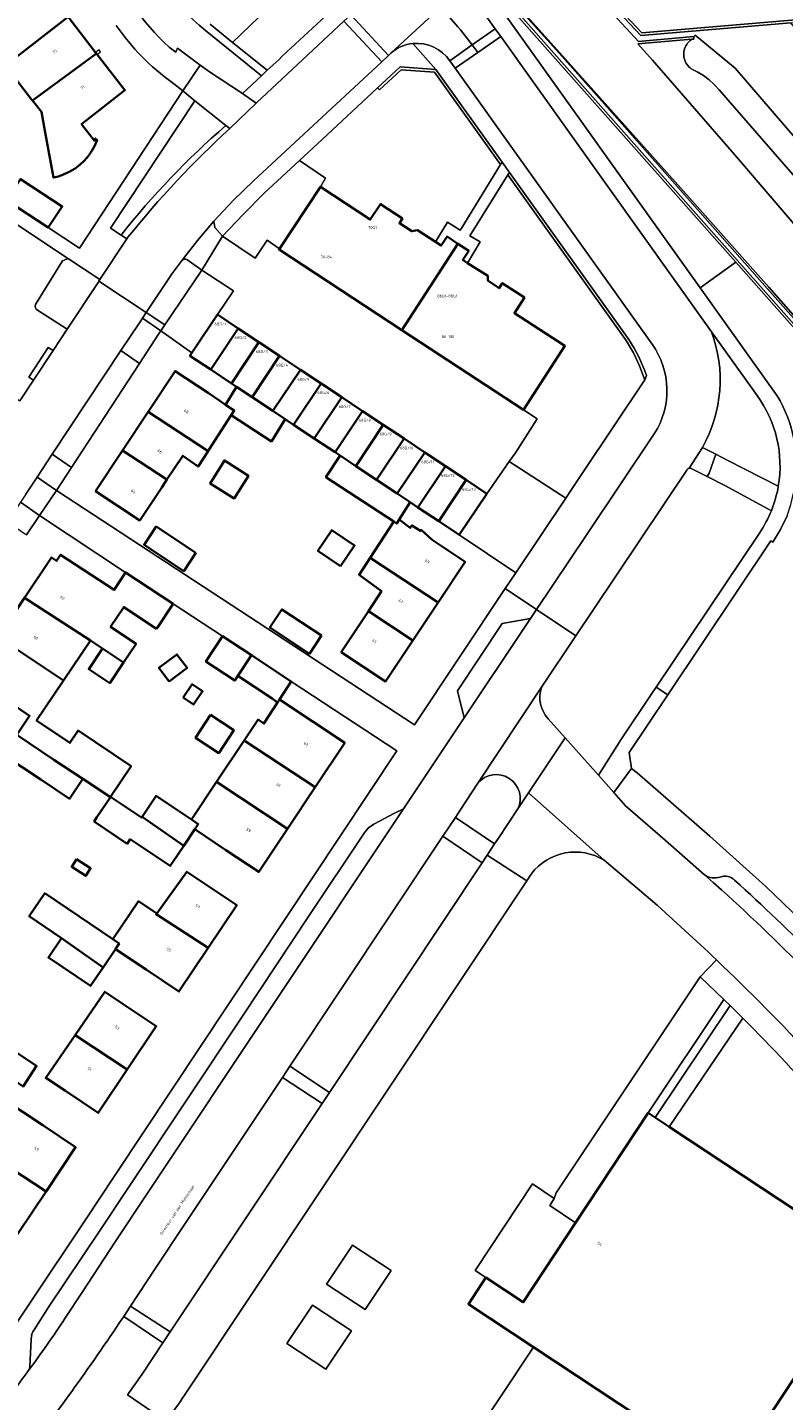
# Model space of a CAD drawing. Header units: metres. Extents: x 197700 to 204338, y 317132 to 325229.
# Tile 896 of 1056: x 203108 to 203203, y 320611 to 320785. Entities that reach past the tile are written whole.
import ezdxf
from ezdxf.enums import TextEntityAlignment as Align

# ---------------------------------------------------------------- set-up
doc = ezdxf.new("R2010")
doc.units = ezdxf.units.M
for name, color, linetype, lineweight in [('B-WE-GR-BEPLANTING_CULTUUR_BODEMBEDEKKER-GV', 90, 'Continuous', 18), ('B-WE-GR-BEPLANTING_CULTUUR_HEESTERS-GV', 90, 'Continuous', 18), ('B-WE-GR-BOS_LOOF-GV', 40, 'Continuous', 13), ('B-WE-IE-TERREINAFSCHEIDING_KUNSTMATIG_HEKWERK-G', 20, 'IE-TERREINAFSCHEIDING-KUNSTMATIG', 18), ('B-WE-IE-TERREINAFSCHEIDING_KUNSTMATIG_MUUR-G', 90, 'IE-TERREINAFSCHEIDING-KUNSTMATIG-DICHT', 18), ('B-WE-IE-TERREINAFSCHEIDING_KUNSTMATIG_MUUR-GV', 90, 'Continuous', 18), ('B-WE-OG-BEBOUWING-GV', 7, 'Continuous', 35), ('B-WE-OG-BEBOUWING-T18', 10, 'Continuous', 18), ('B-WE-OG-TERREIN_CULTUURSCHEIDING-GV', 7, 'Continuous', 18), ('B-WE-OG-TERREIN_ERF-GV', 7, 'Continuous', 18), ('B-WE-OG-TOPOGRAFIE-T18', 10, 'Continuous', 18), ('B-WE-OG-WATER_GREPPEL-GV', 160, 'Continuous', 18), ('B-WE-VH-VERHARDING_ASFALT-GV', 252, 'Continuous', 18), ('B-WE-VH-VERHARDING_BETONSTRAATSTEEN-GV', 252, 'Continuous', 18), ('B-WE-VH-VERHARDING_HALFVERHARDING_GRIND-GV', 252, 'Continuous', 18), ('B-WE-VH-VERHARDING_OPEN-GV', 252, 'Continuous', 18), ('B-WE-VH-VERHARDING_TEGEL-GV', 252, 'Continuous', 18)]:
    doc.layers.add(name, color=color, linetype=linetype, lineweight=lineweight)
doc.styles.add('NLCS-ISO-M200-T18', font='NLCS-ISO.ttf', dxfattribs={"height": 0.36})
doc.linetypes.add('IE-TERREINAFSCHEIDING-KUNSTMATIG', pattern='A,4,[82,NLCS.SHX,S=0.75,R=90,X=0,Y=0],4,-2', length=10)
doc.linetypes.add('IE-TERREINAFSCHEIDING-KUNSTMATIG-DICHT', pattern='A,8,-1,[82,NLCS.SHX,S=0.75,R=90,X=0,Y=0],-1', length=10)

msp = doc.modelspace()

# ---------------------------------------------------------------- linework, layer by layer
at = {"layer": 'B-WE-GR-BEPLANTING_CULTUUR_BODEMBEDEKKER-GV'}
for points in [[(203168.03, 320788.217), (203167.354, 320787.583), (203192.947, 320751.771), (203197.426, 320755.034)], [(203177.19, 320633.68), (203186.353, 320647.581), (203195.928, 320661.892), (203192.953, 320664.77), (203174.744, 320637.461), (203174.476, 320636.776), (203173.912, 320635.881)], [(203153.861, 320627.652), (203148.972, 320630.857), (203145.699, 320625.939), (203150.597, 320622.716)], [(203148.844, 320620.041), (203143.949, 320623.278), (203140.706, 320618.436), (203145.62, 320615.179)]]:
    msp.add_lwpolyline(points, close=True, dxfattribs=at)
for points in [[(203276.134, 320649.138), (203277.881, 320651.946), (203267.124, 320666.13), (203246.925, 320691.953), (203226.403, 320717.133), (203210.568, 320735.41), (203211.397, 320729.319), (203211.08, 320729.276), (203209.416, 320741.499), (203197.426, 320755.034), (203192.947, 320751.771)], [(203192.947, 320751.771), (203202.687, 320738.141)]]:
    msp.add_lwpolyline(points, dxfattribs=at)
msp.add_lwpolyline([(203202.687, 320738.141, -0.1708516), (203204.93, 320726.873)], format="xyb", dxfattribs=at)
at = {"layer": 'B-WE-GR-BEPLANTING_CULTUUR_HEESTERS-GV'}
for points in [[(203123.568, 320798.425, 0.2340474), (203130.391, 320784.289)], [(203186.159, 320740.706, 0.062089), (203183.923, 320745.265)]]:
    msp.add_lwpolyline(points, format="xyb", dxfattribs=at)
for points in [[(203131.006, 320785.078), (203133.837, 320782.793), (203146.086, 320794.591), (203145.575, 320795.202)], [(203130.391, 320784.289), (203137.477, 320778.571), (203138.216, 320779.259), (203133.837, 320782.793), (203131.006, 320785.078)], [(203183.923, 320745.265), (203168.831, 320766.373), (203168.63, 320766.052), (203183.593, 320745.13), (203184.51, 320743.579), (203185.285, 320741.951), (203185.912, 320740.261), (203185.949, 320740.144), (203186.159, 320740.706)]]:
    msp.add_lwpolyline(points, dxfattribs=at)
for points in [[(203140.112, 320781.028), (203148.847, 320789.174), (203147.79, 320792.554), (203146.086, 320794.591), (203133.837, 320782.793), (203138.216, 320779.259), (203139.66, 320780.606)], [(203159.542, 320779.364), (203154.997, 320779.699), (203152.165, 320777.059), (203152.403, 320776.803), (203155.124, 320779.339), (203159.353, 320779.027), (203167.699, 320767.354), (203167.898, 320767.678)], [(203187.249, 320646.989), (203196.721, 320661.126), (203195.928, 320661.892), (203186.353, 320647.581)]]:
    msp.add_lwpolyline(points, close=True, dxfattribs=at)
at = {"layer": 'B-WE-GR-BOS_LOOF-GV'}
msp.add_lwpolyline([(203175.145, 320793.706), (203185.135, 320782.92), (203192.118, 320783.53), (203192.323, 320783.717), (203197.369, 320779.534), (203214.753, 320759.302), (203231.857, 320738.799), (203249.35, 320717.733), (203265.072, 320698.15), (203278.934, 320680.83), (203288.805, 320666.219), (203289.124, 320665.746), (203292.404, 320658.485), (203290.102, 320666.352), (203280.982, 320682.745), (203268.916, 320700.796), (203254.345, 320722.141), (203246.031, 320733.185), (203237.972, 320743.89), (203220.825, 320765.315), (203204.404, 320785.262), (203185.439, 320783.654), (203173.651, 320796.207)], dxfattribs=at)
at = {"layer": 'B-WE-IE-TERREINAFSCHEIDING_KUNSTMATIG_HEKWERK-G'}
msp.add_lwpolyline([(203168.799, 320729.869), (203169.593, 320730.953)], dxfattribs=at)
at = {"layer": 'B-WE-IE-TERREINAFSCHEIDING_KUNSTMATIG_MUUR-G'}
msp.add_lwpolyline([(203116.71, 320781.271), (203117.153, 320781.59), (203116.965, 320781.852), (203116.512, 320781.527)], dxfattribs=at)
at = {"layer": 'B-WE-IE-TERREINAFSCHEIDING_KUNSTMATIG_MUUR-GV'}
for points in [[(203206.093, 320823.845), (203205.858, 320823.628), (203216.193, 320812.413), (203211.948, 320786.223), (203185.566, 320783.986), (203173.885, 320796.424), (203173.651, 320796.207), (203185.439, 320783.654), (203204.404, 320785.262), (203212.224, 320785.925), (203216.534, 320812.515)], [(203168.03, 320788.217), (203197.426, 320755.034), (203209.416, 320741.499), (203211.08, 320729.276), (203211.397, 320729.319), (203210.568, 320735.41), (203209.72, 320741.638), (203168.272, 320788.427), (203167.964, 320788.789), (203166.907, 320789.949), (203166.672, 320789.731), (203167.724, 320788.578)]]:
    msp.add_lwpolyline(points, close=True, dxfattribs=at)
at = {"layer": 'B-WE-OG-BEBOUWING-GV'}
for points in [[(203116.633, 320781.371), (203116.512, 320781.527), (203113.047, 320786.002), (203109.094, 320782.941), (203105.148, 320779.886), (203105.393, 320779.526), (203108.435, 320775.569), (203108.543, 320775.434)], [(203116.727, 320770.495), (203116.476, 320770.658), (203116.383, 320770.37), (203114.75, 320772.474), (203120.216, 320776.743), (203116.71, 320781.271), (203116.633, 320781.371), (203108.543, 320775.434), (203109.674, 320774.016), (203110.153, 320771.396), (203111.193, 320765.702), (203111.829, 320765.864), (203112.559, 320766.127), (203113.259, 320766.463), (203113.92, 320766.87), (203114.536, 320767.342), (203115.1, 320767.875), (203115.606, 320768.464), (203116.049, 320769.101), (203116.424, 320769.781)], [(203110.53, 320759.39), (203112.296, 320762.053), (203107.031, 320765.516), (203105.265, 320762.853)], [(203139.767, 320756.698), (203139.714, 320756.617), (203155.247, 320746.431), (203162.317, 320757.363), (203160.94, 320758.254), (203160.203, 320757.114), (203159.465, 320757.592), (203157.19, 320759.063), (203156.484, 320758.931), (203154.92, 320759.952), (203155.302, 320760.538), (203152.511, 320762.359), (203151.232, 320760.406), (203144.944, 320764.524)], [(203170.594, 320736.369), (203175.838, 320744.455), (203169.453, 320748.596), (203170.716, 320750.544), (203167.919, 320752.358), (203167.513, 320751.726), (203166.099, 320752.692), (203166.099, 320753.292), (203163.547, 320754.921), (203162.941, 320755.308), (203163.694, 320756.473), (203162.317, 320757.363), (203155.247, 320746.431)], [(203134.539, 320746.66), (203131.919, 320748.399), (203128.693, 320743.564), (203128.451, 320743.201), (203131.07, 320741.46)], [(203133.689, 320739.719), (203137.159, 320744.92), (203134.539, 320746.66), (203131.07, 320741.46)], [(203137.159, 320744.92), (203133.689, 320739.719), (203134.344, 320739.284), (203136.309, 320737.978), (203139.78, 320743.181)], [(203138.928, 320736.237), (203142.4, 320741.441), (203139.78, 320743.181), (203136.309, 320737.978)], [(203123.157, 320736.135), (203130.734, 320731.16), (203130.828, 320731.306), (203132.434, 320733.796), (203133.667, 320735.708), (203134.05, 320736.301), (203132.957, 320737.025), (203132.242, 320737.499), (203130.728, 320738.502), (203126.557, 320741.266)], [(203142.4, 320741.441), (203138.928, 320736.237), (203140.469, 320735.213), (203141.547, 320734.497), (203145.02, 320739.702)], [(203133.667, 320735.708), (203138.733, 320732.39), (203140.469, 320735.213), (203138.928, 320736.237), (203136.309, 320737.978), (203134.344, 320739.284), (203132.957, 320737.025), (203134.05, 320736.301)], [(203141.547, 320734.497), (203144.166, 320732.756), (203147.64, 320737.962), (203145.02, 320739.702)], [(203146.786, 320731.015), (203150.26, 320736.223), (203147.64, 320737.962), (203144.166, 320732.756)], [(203123.157, 320736.135), (203119.918, 320731.249), (203125.538, 320727.582), (203127.526, 320730.582), (203129.48, 320729.216), (203130.734, 320731.16)], [(203150.26, 320736.223), (203146.786, 320731.015), (203147.414, 320730.597), (203149.405, 320729.274), (203152.881, 320734.484)], [(203152.024, 320727.533), (203155.501, 320732.744), (203152.881, 320734.484), (203149.405, 320729.274)], [(203119.918, 320731.249), (203116.516, 320726.115), (203122.109, 320722.408), (203124.871, 320726.576), (203125.538, 320727.582)], [(203155.501, 320732.744), (203152.024, 320727.533), (203154.643, 320725.792), (203158.121, 320731.005)], [(203131.217, 320726.945), (203134.049, 320725.19), (203135.833, 320728.045), (203132.803, 320729.992), (203131.021, 320727.051)], [(203154.218, 320722.259), (203154.59, 320722.016), (203154.902, 320722.518), (203156.267, 320724.712), (203154.643, 320725.792), (203152.024, 320727.533), (203149.405, 320729.274), (203147.414, 320730.597), (203145.639, 320727.874)], [(203158.121, 320731.005), (203154.643, 320725.792), (203156.267, 320724.712), (203157.262, 320724.051), (203160.741, 320729.265)], [(203163.361, 320727.526), (203160.741, 320729.265), (203157.262, 320724.051), (203159.882, 320722.31)], [(203162.482, 320720.582), (203165.984, 320725.785), (203163.361, 320727.526), (203159.882, 320722.31)], [(203159.803, 320712.037), (203163.217, 320717.174), (203159.053, 320719.941), (203157.667, 320721.206), (203157.588, 320721.082), (203156.504, 320721.779), (203156.3, 320721.464), (203154.902, 320722.518), (203154.59, 320722.016), (203154.218, 320722.259), (203151.222, 320717.69)], [(203129.193, 320718.296), (203124.157, 320721.625), (203122.641, 320719.331), (203127.677, 320716.002)], [(203147.49, 320716.638), (203149.246, 320719.24), (203146.372, 320721.18), (203144.616, 320718.579)], [(203124.213, 320708.696), (203124.338, 320708.885), (203126.317, 320711.882), (203120.315, 320715.846), (203118.849, 320713.626), (203112.098, 320718.075), (203111.593, 320717.294), (203110.937, 320717.734), (203107.532, 320712.645), (203115.869, 320707.259), (203117.401, 320706.23), (203120.054, 320704.448), (203121.632, 320706.798), (203118.42, 320708.955), (203120.101, 320711.458)], [(203156.628, 320707.258), (203159.803, 320712.037), (203151.222, 320717.69), (203149.814, 320715.542), (203152.656, 320713.473), (203150.995, 320710.946)], [(203104.199, 320707.664), (203112.47, 320702.198), (203115.869, 320707.259), (203107.532, 320712.645)], [(203145.077, 320707.856), (203140.07, 320711.164), (203138.555, 320708.869), (203143.561, 320705.562)], [(203150.325, 320709.926), (203147.579, 320705.747), (203153.179, 320702.068), (203156.628, 320707.258), (203150.995, 320710.946)], [(203104.199, 320707.664), (203100.831, 320702.631), (203104.986, 320699.85), (203108.167, 320697.721), (203106.553, 320695.317), (203111.254, 320692.16), (203114.913, 320689.748), (203118.395, 320687.453), (203118.409, 320687.473), (203121.011, 320691.348), (203114.298, 320695.855), (203113.264, 320694.31), (203109.062, 320697.122), (203110.103, 320698.672), (203112.47, 320702.198)], [(203136.218, 320705.367), (203132.568, 320707.769), (203130.465, 320704.571), (203134.115, 320702.17), (203134.512, 320702.773)], [(203117.401, 320706.23), (203115.657, 320703.632), (203118.31, 320701.85), (203120.054, 320704.448)], [(203125.801, 320702.068), (203128.074, 320703.777), (203126.789, 320705.486), (203124.515, 320703.777)], [(203139.762, 320699.779), (203141.246, 320702.059), (203136.218, 320705.367), (203134.512, 320702.773), (203138.82, 320699.898), (203139.531, 320699.424)], [(203127.591, 320700.022), (203128.913, 320699.135), (203130.052, 320700.833), (203128.73, 320701.72)], [(203144.284, 320688.721), (203148.019, 320694.325), (203139.762, 320699.779), (203139.531, 320699.424), (203137.786, 320696.752), (203137.049, 320697.244), (203135.283, 320694.598)], [(203131.046, 320697.833), (203129.156, 320694.931), (203132.081, 320693.028), (203133.971, 320695.93)], [(203114.913, 320689.748), (203111.254, 320692.16), (203106.553, 320695.317), (203104.879, 320692.81), (203109.593, 320689.688), (203113.232, 320687.244)], [(203140.766, 320683.442), (203144.284, 320688.721), (203135.283, 320694.598), (203131.807, 320689.391)], [(203129.046, 320683.395), (203132.985, 320680.771), (203137.141, 320678.002), (203140.766, 320683.442), (203131.807, 320689.391), (203128.629, 320684.629), (203129.487, 320684.056)], [(203120.905, 320682.14), (203125.187, 320679.283), (203125.958, 320678.768), (203126.256, 320679.215), (203127.651, 320681.305), (203122.395, 320684.968), (203122.328, 320684.867), (203118.409, 320687.473), (203118.395, 320687.453), (203116.694, 320684.92), (203116.34, 320684.397), (203120.516, 320681.566)], [(203129.046, 320683.395), (203129.487, 320684.056), (203128.629, 320684.629), (203125.606, 320686.647), (203124.16, 320687.612), (203122.395, 320684.968), (203127.651, 320681.305)], [(203114.102, 320679.602), (203113.495, 320678.651), (203115.282, 320677.512), (203115.888, 320678.462)], [(203130.734, 320668.405), (203134.354, 320673.825), (203130.197, 320676.602), (203128.032, 320678.025), (203124.239, 320672.759), (203124.173, 320672.667)], [(203112.22, 320669.658), (203117.456, 320665.94), (203119.02, 320668.271), (203119.498, 320668.984), (203118.707, 320669.515), (203110.083, 320675.303), (203108.135, 320672.4)], [(203119.02, 320668.271), (203122.9, 320665.679), (203127.058, 320662.902), (203130.734, 320668.405), (203124.173, 320672.667), (203124.239, 320672.759), (203121.926, 320674.311), (203118.707, 320669.515), (203119.498, 320668.984)], [(203117.456, 320665.94), (203112.22, 320669.658), (203110.561, 320667.186), (203115.891, 320663.609)], [(203120.016, 320661.308), (203117.666, 320662.874), (203113.918, 320657.398), (203120.526, 320653.059), (203124.177, 320658.535)], [(203102.111, 320654.518), (203107.35, 320650.89), (203109.059, 320653.512), (203103.722, 320656.991)], [(203112.701, 320650.338), (203116.862, 320647.563), (203120.526, 320653.059), (203113.918, 320657.398), (203110.219, 320651.993)], [(203104.562, 320648.97), (203103.294, 320646.876), (203101.447, 320643.825), (203101.259, 320643.515), (203110.255, 320637.637), (203113.99, 320643.237), (203109.831, 320646.011), (203107.347, 320647.667), (203105.874, 320648.626), (203105.64, 320648.267)], [(203103.538, 320631.167), (203104.998, 320633.36), (203106.661, 320632.25), (203110.255, 320637.637), (203101.259, 320643.515), (203097.72, 320638.272), (203095.242, 320639.945), (203095.52, 320640.356), (203093.788, 320641.525), (203091.919, 320638.756), (203096.62, 320635.685)]]:
    msp.add_lwpolyline(points, close=True, dxfattribs=at)
for points in [[(203186.353, 320647.581), (203177.19, 320633.68), (203170.575, 320623.645), (203165.859, 320626.758), (203163.635, 320623.413), (203171.864, 320617.976), (203185.44, 320609.006), (203178.966, 320599.189), (203182.563, 320596.813), (203180.411, 320593.365), (203184.328, 320590.781), (203186.5, 320589.363), (203188.723, 320592.744), (203189.5, 320593.926), (203190.578, 320593.218), (203195.569, 320600.817), (203194.499, 320601.519), (203195.19, 320602.564), (203199.158, 320608.569), (203200.577, 320607.633), (203200.907, 320608.134), (203204.828, 320614.082)], [(203210.233, 320622.334), (203214.589, 320628.923), (203189.028, 320645.813), (203187.249, 320646.989), (203186.353, 320647.581)]]:
    msp.add_lwpolyline(points, dxfattribs=at)
at = {"layer": 'B-WE-OG-TERREIN_CULTUURSCHEIDING-GV'}
for points in [[(203130.391, 320784.289, -0.2340474), (203123.568, 320798.425)], [(203118.194, 320793.912, 0.1302708), (203125.829, 320782.178)], [(203119.733, 320758.441, -0.0461959), (203132.979, 320772.295)], [(203112.355, 320755.199, -0.1098334), (203113.083, 320755.455)], [(203109.181, 320748.947, -0.3583012), (203108.904, 320749.676)], [(203194.365, 320746.248, -0.2216101), (203193.212, 320731.631)], [(203202.813, 320726.725, 0.2031893), (203200.121, 320738.191)], [(203191.531, 320728.989, 0.2150569), (203191.24, 320728.753)], [(203191.901, 320728.929, 0.2149592), (203191.531, 320728.989)], [(203200.428, 320720.811, 0.0530774), (203201.933, 320723.632)], [(203172.871, 320701.327, 0.2756226), (203173.741, 320697.348)], [(203169.88, 320685.962, 0.8908274), (203164.845, 320689.204)], [(203193.484, 320677.639, 0.238459), (203195.456, 320677.361)], [(203195.456, 320677.361, -0.2898611), (203197.281, 320676.978)], [(203197.281, 320676.978, -0.0269105), (203217.567, 320656.499)], [(203218.94, 320636.285, 0.0292961), (203198.343, 320659.518)], [(203119.56, 320621.097, -0.0200232), (203106.233, 320602.79)]]:
    msp.add_lwpolyline(points, format="xyb", dxfattribs=at)
for points in [[(203166.907, 320789.949), (203167.964, 320788.789), (203168.272, 320788.427), (203209.72, 320741.638), (203210.568, 320735.41), (203226.403, 320717.133), (203246.925, 320691.953), (203267.124, 320666.13), (203277.881, 320651.946), (203279.009, 320650.459), (203280.921, 320651.909), (203269.025, 320667.595), (203248.801, 320693.451), (203228.241, 320718.677), (203210.374, 320739.3), (203210.063, 320741.916), (203201.403, 320751.694), (203191.333, 320763.092), (203180.839, 320774.983), (203174.763, 320781.822), (203167.194, 320790.215)], [(203145.157, 320770.526), (203142.292, 320767.85), (203145.587, 320765.645), (203144.944, 320764.524), (203151.232, 320760.406), (203152.511, 320762.359), (203155.302, 320760.538), (203154.92, 320759.952), (203156.484, 320758.931), (203157.19, 320759.063), (203159.465, 320757.592), (203160.981, 320760.091), (203162.595, 320759.068), (203162.709, 320759.245), (203167.699, 320767.354), (203159.353, 320779.027), (203155.124, 320779.339), (203152.403, 320776.803), (203152.165, 320777.059)], [(203142.292, 320767.85), (203137.845, 320763.739), (203135.166, 320761.067), (203132.578, 320758.309), (203136.689, 320755.531), (203138.223, 320757.793), (203139.767, 320756.698), (203144.944, 320764.524), (203145.587, 320765.645)], [(203168.63, 320766.052), (203163.826, 320758.372), (203165.131, 320757.59), (203163.547, 320754.921), (203166.099, 320753.292), (203166.099, 320752.692), (203167.513, 320751.726), (203167.919, 320752.358), (203170.716, 320750.544), (203169.453, 320748.596), (203175.838, 320744.455), (203170.594, 320736.369), (203172.348, 320735.218), (203169.593, 320730.953), (203168.799, 320729.869), (203175.94, 320725.223), (203176.683, 320726.317), (203178.116, 320728.448), (203185.949, 320740.144), (203185.912, 320740.261), (203185.285, 320741.951), (203184.51, 320743.579), (203183.593, 320745.13)], [(203131.919, 320748.399), (203133.947, 320751.394), (203129.94, 320754.03), (203125.279, 320747.123), (203124.754, 320746.345), (203128.693, 320743.564)], [(203175.94, 320725.223), (203168.799, 320729.869), (203165.984, 320725.785), (203162.482, 320720.582), (203169.647, 320715.798)], [(203141.067, 320653.454), (203146.084, 320650.137), (203165.388, 320679.175), (203160.416, 320682.527)], [(203125.946, 320619.898), (203145.161, 320648.765), (203140.145, 320652.038), (203127.944, 320633.737), (203124.018, 320627.848), (203120.931, 320623.166)]]:
    msp.add_lwpolyline(points, close=True, dxfattribs=at)
for points in [[(203167.194, 320790.215), (203174.763, 320781.822), (203180.839, 320774.983), (203191.333, 320763.092), (203201.403, 320751.694), (203210.063, 320741.916), (203210.374, 320739.3), (203228.241, 320718.677), (203248.801, 320693.451), (203269.025, 320667.595), (203280.921, 320651.909), (203286.414, 320643.164), (203286.813, 320642.458), (203287.211, 320641.757), (203287.611, 320641.063), (203288.017, 320640.38), (203288.459, 320639.664), (203288.911, 320638.952), (203289.372, 320638.239), (203289.838, 320637.526), (203290.307, 320636.814), (203290.814, 320636.048), (203291.328, 320635.285)], [(203355.338, 320547.19), (203348.709, 320557.682), (203340.491, 320570.522), (203332.573, 320582.627), (203323.528, 320595.986), (203314.532, 320608.978), (203305.253, 320622.194), (203296.253, 320634.742), (203288.228, 320645.483), (203287.957, 320645.31), (203279.953, 320656.104), (203270.342, 320668.772), (203260.261, 320681.752), (203250.314, 320694.387), (203239.927, 320707.225), (203229.754, 320719.455), (203218.97, 320732.079), (203210.235, 320742.078), (203201.604, 320751.877), (203191.525, 320763.183), (203180.938, 320775.076), (203174.832, 320781.89), (203167.276, 320790.292)], [(203125.829, 320782.178), (203126.649, 320781.559), (203126.737, 320781.786), (203126.892, 320782.046), (203128.2, 320781.039), (203129.749, 320779.913), (203130.917, 320779.064), (203135.084, 320776.339), (203137.477, 320778.571), (203130.391, 320784.289)], [(203217.369, 320751.47), (203195.332, 320776.8), (203194.721, 320777.455), (203194.053, 320778.052), (203193.335, 320778.588), (203192.573, 320779.057), (203191.813, 320779.437), (203191.653, 320779.564), (203191.504, 320779.705), (203191.369, 320779.858), (203191.248, 320780.023), (203191.142, 320780.198), (203191.052, 320780.382), (203190.979, 320780.573), (203190.924, 320780.77), (203190.886, 320780.971), (203190.866, 320781.175), (203190.865, 320781.38), (203190.882, 320781.583), (203190.917, 320781.785), (203190.969, 320781.983), (203191.04, 320782.175), (203191.127, 320782.36), (203191.23, 320782.536), (203191.349, 320782.703), (203191.482, 320782.858), (203191.629, 320783.001), (203191.787, 320783.13), (203191.869, 320783.187), (203185.039, 320782.596), (203186.915, 320780.552), (203197.273, 320768.614), (203207.053, 320757.235)], [(203132.979, 320772.295), (203129.068, 320775.423), (203118.396, 320759.305), (203119.733, 320758.441)], [(203113.083, 320755.455), (203106.55, 320759.77), (203095.864, 320743.6), (203094.143, 320740.177), (203092.766, 320736.9), (203091.717, 320734.463), (203096.152, 320736.194)], [(203108.904, 320749.676), (203112.355, 320755.199)], [(203099.769, 320734.823), (203098.056, 320733.943), (203102.065, 320731.361), (203106.25, 320737.959), (203106.95, 320737.515), (203108.663, 320740.106), (203108.072, 320740.494), (203110.541, 320744.249), (203111.142, 320743.854), (203112.926, 320746.553), (203109.181, 320748.947)], [(203200.121, 320738.191), (203194.365, 320746.248)], [(203193.212, 320731.631), (203194.911, 320730.763)], [(203194.911, 320730.763), (203196.451, 320729.976), (203202.813, 320726.725)], [(203191.24, 320728.753), (203179.447, 320711.161), (203177.199, 320707.836), (203172.871, 320701.327)], [(203201.933, 320723.632), (203196.057, 320726.824), (203193.813, 320727.961), (203191.901, 320728.929)], [(203203.918, 320722.998), (203203.103, 320721.268), (203202.101, 320719.642), (203201.878, 320719.81), (203188.833, 320700.356), (203183.966, 320693.094), (203184.271, 320691.08), (203184.961, 320690.524), (203194.165, 320682.52), (203201.223, 320676.166), (203205.623, 320671.947), (203208.343, 320669.259)], [(203173.741, 320697.348), (203175.868, 320694.956), (203180.085, 320690.213), (203182.924, 320694.695), (203186.995, 320700.805), (203187.367, 320701.338), (203200.428, 320720.811)], [(203184.271, 320691.08), (203182.032, 320688.023), (203183.507, 320686.363), (203188.507, 320682.014), (203193.484, 320677.639)], [(203208.343, 320669.259), (203205.623, 320671.947), (203201.223, 320676.166), (203194.165, 320682.52), (203184.961, 320690.524), (203184.271, 320691.08)], [(203164.845, 320689.204), (203162.603, 320685.818)], [(203162.603, 320685.818), (203161.994, 320684.868), (203166.944, 320681.54), (203167.428, 320682.279), (203169.88, 320685.962)], [(203198.343, 320659.518), (203189.028, 320645.813), (203214.589, 320628.923), (203216.783, 320632.529)], [(203141.828, 320597.728), (203125.476, 320608.593), (203120.568, 320611.955), (203122.406, 320614.58), (203125.035, 320618.53), (203120.072, 320621.863), (203119.56, 320621.097)], [(203204.828, 320614.082), (203200.907, 320608.134), (203208.288, 320603.011), (203207.951, 320602.525), (203195.406, 320583.585), (203196.565, 320582.818), (203200.459, 320588.766), (203205.031, 320585.747), (203206.262, 320587.63), (203209.678, 320585.397), (203211.094, 320584.561), (203208.951, 320581.247), (203212.457, 320578.778), (203209.503, 320573.904), (203214.833, 320570.471), (203246.59, 320589.541), (203247.317, 320592.699), (203243.306, 320599.924), (203239.017, 320606.989)]]:
    msp.add_lwpolyline(points, dxfattribs=at)
at = {"layer": 'B-WE-OG-TERREIN_ERF-GV'}
for points in [[(203105.148, 320779.886), (203109.094, 320782.941), (203113.047, 320786.002), (203116.512, 320781.527), (203116.633, 320781.371), (203116.71, 320781.271), (203120.216, 320776.743), (203114.75, 320772.474), (203116.383, 320770.37), (203116.476, 320770.658), (203116.727, 320770.495), (203116.424, 320769.781), (203116.049, 320769.101), (203115.606, 320768.464), (203115.1, 320767.875), (203114.536, 320767.342), (203113.92, 320766.87), (203113.259, 320766.463), (203112.559, 320766.127), (203111.829, 320765.864), (203111.193, 320765.702), (203110.153, 320771.396), (203109.674, 320774.016), (203108.543, 320775.434), (203108.435, 320775.569), (203105.393, 320779.526)], [(203107.031, 320765.516), (203112.296, 320762.053), (203110.53, 320759.39), (203114.471, 320756.809), (203127.529, 320776.654), (203126.199, 320777.717)], [(203107.532, 320712.645), (203110.937, 320717.734), (203111.593, 320717.294), (203112.098, 320718.075), (203118.849, 320713.626), (203120.315, 320715.846), (203109.417, 320723.049), (203107.767, 320720.572)], [(203101.55, 320613.634), (203115.138, 320633.93), (203119.035, 320639.799), (203154.58, 320693.323), (203141.246, 320702.059), (203139.762, 320699.779), (203148.019, 320694.325), (203144.284, 320688.721), (203140.766, 320683.442), (203137.141, 320678.002), (203132.985, 320680.771), (203129.046, 320683.395), (203127.651, 320681.305), (203126.256, 320679.215), (203125.958, 320678.768), (203125.187, 320679.283), (203120.905, 320682.14), (203120.516, 320681.566), (203116.34, 320684.397), (203116.694, 320684.92), (203118.395, 320687.453), (203114.913, 320689.748), (203113.232, 320687.244), (203109.593, 320689.688), (203104.879, 320692.81)], [(203106.553, 320695.317), (203108.167, 320697.721), (203104.986, 320699.85)], [(203103.722, 320656.991), (203109.059, 320653.512), (203107.35, 320650.89)], [(203107.347, 320647.667), (203109.831, 320646.011), (203113.99, 320643.237), (203110.255, 320637.637), (203106.661, 320632.25)]]:
    msp.add_lwpolyline(points, dxfattribs=at)
msp.add_lwpolyline([(203126.199, 320777.717, -0.0854388), (203119.126, 320784.935)], format="xyb", dxfattribs=at)
for points in [[(203144.166, 320732.756), (203141.547, 320734.497), (203140.469, 320735.213), (203138.733, 320732.39), (203133.667, 320735.708), (203132.434, 320733.796), (203130.828, 320731.306), (203130.734, 320731.16), (203129.48, 320729.216), (203127.526, 320730.582), (203125.538, 320727.582), (203124.871, 320726.576), (203122.109, 320722.408), (203116.516, 320726.115), (203119.918, 320731.249), (203123.157, 320736.135), (203126.557, 320741.266), (203130.728, 320738.502), (203132.242, 320737.499), (203132.957, 320737.025), (203134.344, 320739.284), (203133.689, 320739.719), (203131.07, 320741.46), (203128.451, 320743.201), (203128.693, 320743.564), (203124.754, 320746.345), (203124.471, 320745.925), (203122.056, 320742.227), (203113.473, 320729.082), (203111.575, 320726.176), (203156.808, 320696.569), (203168.305, 320713.788), (203169.647, 320715.798), (203162.482, 320720.582), (203159.882, 320722.31), (203157.262, 320724.051), (203156.267, 320724.712), (203154.902, 320722.518), (203156.3, 320721.464), (203156.504, 320721.779), (203157.588, 320721.082), (203157.667, 320721.206), (203159.053, 320719.941), (203163.217, 320717.174), (203159.803, 320712.037), (203156.628, 320707.258), (203153.179, 320702.068), (203147.579, 320705.747), (203150.325, 320709.926), (203150.995, 320710.946), (203152.656, 320713.473), (203149.814, 320715.542), (203151.222, 320717.69), (203154.218, 320722.259), (203145.639, 320727.874), (203147.414, 320730.597), (203146.786, 320731.015)], [(203131.217, 320726.945), (203131.021, 320727.051), (203132.803, 320729.992), (203135.833, 320728.045), (203134.049, 320725.19)], [(203129.193, 320718.296), (203127.677, 320716.002), (203122.641, 320719.331), (203124.157, 320721.625)], [(203147.49, 320716.638), (203144.616, 320718.579), (203146.372, 320721.18), (203149.246, 320719.24)], [(203124.338, 320708.885), (203124.213, 320708.696), (203120.101, 320711.458), (203118.42, 320708.955), (203121.632, 320706.798), (203120.054, 320704.448), (203118.31, 320701.85), (203115.657, 320703.632), (203117.401, 320706.23), (203115.869, 320707.259), (203112.47, 320702.198), (203110.103, 320698.672), (203109.062, 320697.122), (203113.264, 320694.31), (203114.298, 320695.855), (203121.011, 320691.348), (203118.409, 320687.473), (203122.328, 320684.867), (203122.395, 320684.968), (203124.16, 320687.612), (203125.606, 320686.647), (203128.629, 320684.629), (203131.807, 320689.391), (203135.283, 320694.598), (203137.049, 320697.244), (203137.786, 320696.752), (203139.531, 320699.424), (203138.82, 320699.898), (203134.512, 320702.773), (203134.115, 320702.17), (203130.465, 320704.571), (203132.568, 320707.769), (203126.317, 320711.882)], [(203145.077, 320707.856), (203143.561, 320705.562), (203138.555, 320708.869), (203140.07, 320711.164)], [(203125.801, 320702.068), (203124.515, 320703.777), (203126.789, 320705.486), (203128.074, 320703.777)], [(203127.591, 320700.022), (203128.73, 320701.72), (203130.052, 320700.833), (203128.913, 320699.135)], [(203131.046, 320697.833), (203133.971, 320695.93), (203132.081, 320693.028), (203129.156, 320694.931)], [(203114.102, 320679.602), (203115.888, 320678.462), (203115.282, 320677.512), (203113.495, 320678.651)], [(203122.9, 320665.679), (203119.02, 320668.271), (203117.456, 320665.94), (203115.891, 320663.609), (203110.561, 320667.186), (203112.22, 320669.658), (203108.135, 320672.4), (203110.083, 320675.303), (203118.707, 320669.515), (203121.926, 320674.311), (203124.239, 320672.759), (203128.032, 320678.025), (203130.197, 320676.602), (203134.354, 320673.825), (203130.734, 320668.405), (203127.058, 320662.902)], [(203117.666, 320662.874), (203120.016, 320661.308), (203124.177, 320658.535), (203120.526, 320653.059), (203116.862, 320647.563), (203112.701, 320650.338), (203110.219, 320651.993), (203113.918, 320657.398)], [(203176.752, 320595.778), (203180.411, 320593.365), (203182.563, 320596.813), (203178.966, 320599.189), (203185.44, 320609.006), (203171.864, 320617.976), (203163.089, 320604.789), (203166.846, 320602.311)]]:
    msp.add_lwpolyline(points, close=True, dxfattribs=at)
at = {"layer": 'B-WE-OG-WATER_GREPPEL-GV'}
msp.add_lwpolyline([(203214.753, 320759.302), (203197.369, 320779.534), (203192.323, 320783.717), (203192.118, 320783.53), (203192.129, 320783.21), (203191.869, 320783.187), (203191.787, 320783.13), (203191.629, 320783.001), (203191.482, 320782.858), (203191.349, 320782.703), (203191.23, 320782.536), (203191.127, 320782.36), (203191.04, 320782.175), (203190.969, 320781.983), (203190.917, 320781.785), (203190.882, 320781.583), (203190.865, 320781.38), (203190.866, 320781.175), (203190.886, 320780.971), (203190.924, 320780.77), (203190.979, 320780.573), (203191.052, 320780.382), (203191.142, 320780.198), (203191.248, 320780.023), (203191.369, 320779.858), (203191.504, 320779.705), (203191.653, 320779.564), (203191.813, 320779.437), (203192.573, 320779.057), (203193.335, 320778.588), (203194.053, 320778.052), (203194.721, 320777.455), (203195.332, 320776.8), (203217.369, 320751.47)], dxfattribs=at)
at = {"layer": 'B-WE-VH-VERHARDING_ASFALT-GV'}
for points in [[(203293.69, 320649.369), (203285.489, 320660.517), (203275.848, 320673.219), (203265.451, 320686.555), (203255.591, 320699.055), (203245.251, 320711.823), (203234.966, 320724.29), (203224.289, 320737.038), (203215.818, 320747.014), (203207.053, 320757.235), (203197.273, 320768.614), (203186.915, 320780.552), (203185.039, 320782.596), (203191.869, 320783.187), (203192.129, 320783.21), (203192.118, 320783.53), (203185.135, 320782.92), (203175.145, 320793.706)], [(203167.276, 320790.292), (203174.832, 320781.89), (203180.938, 320775.076), (203191.525, 320763.183), (203201.604, 320751.877), (203210.235, 320742.078), (203218.97, 320732.079), (203229.754, 320719.455), (203239.927, 320707.225), (203250.314, 320694.387), (203260.261, 320681.752), (203270.342, 320668.772), (203279.953, 320656.104), (203287.957, 320645.31), (203288.228, 320645.483), (203296.253, 320634.742), (203305.253, 320622.194), (203314.532, 320608.978), (203323.528, 320595.986), (203332.573, 320582.627), (203340.491, 320570.522), (203348.709, 320557.682), (203355.338, 320547.19)], [(203119.56, 320621.097), (203120.072, 320621.863), (203120.931, 320623.166), (203124.018, 320627.848), (203127.944, 320633.737), (203140.145, 320652.038), (203141.067, 320653.454), (203160.416, 320682.527), (203161.994, 320684.868), (203162.603, 320685.818), (203164.845, 320689.204), (203172.871, 320701.327), (203177.199, 320707.836), (203172.239, 320711.162), (203171.48, 320710.02), (203170.712, 320708.866), (203163.119, 320697.481), (203155.452, 320685.983), (203122.9, 320637.169), (203118.984, 320631.296), (203114.87, 320624.971), (203112.637, 320621.595)], [(203195.629, 320675.738), (203194.557, 320676.689), (203193.484, 320677.639), (203188.507, 320682.014), (203183.507, 320686.363), (203182.032, 320688.023), (203180.085, 320690.213), (203175.868, 320694.956), (203171.229, 320687.989)], [(203171.229, 320687.989), (203180.809, 320679.483), (203187.511, 320673.804), (203193.974, 320667.853), (203194.48, 320667.377), (203194.983, 320666.901)], [(203127.761, 320611.918), (203171.017, 320676.883), (203166.022, 320680.138), (203165.388, 320679.175), (203146.084, 320650.137), (203145.161, 320648.765)], [(203145.161, 320648.765), (203125.946, 320619.898), (203125.035, 320618.53), (203122.406, 320614.58), (203120.568, 320611.955), (203125.476, 320608.593)], [(203108.121, 320615.141), (203107.912, 320614.859)]]:
    msp.add_lwpolyline(points, dxfattribs=at)
for points in [[(203218.074, 320652.866, 0.030386), (203195.629, 320675.738)], [(203194.983, 320666.901, -0.032143), (203218.656, 320641.381)], [(203106.233, 320602.79, 0.0200232), (203119.56, 320621.097)], [(203112.637, 320621.595, -0.0129587), (203108.121, 320615.141)], [(203107.912, 320614.859, -0.0030633), (203105.418, 320611.507)], [(203125.476, 320608.593, 0.0037661), (203127.761, 320611.918)]]:
    msp.add_lwpolyline(points, format="xyb", dxfattribs=at)
at = {"layer": 'B-WE-VH-VERHARDING_BETONSTRAATSTEEN-GV'}
for points in [[(203125.829, 320782.178, -0.1302708), (203118.194, 320793.912)], [(203119.126, 320784.935, 0.0854388), (203126.199, 320777.717)], [(203153.825, 320781.436, -0.1549511), (203156.623, 320782.641)], [(203156.623, 320782.641, -0.2753897), (203161.286, 320780.452)], [(203133.471, 320771.901, 0.0387016), (203120.608, 320758.173)], [(203193.212, 320731.631, 0.2216101), (203194.365, 320746.248)], [(203186.851, 320744.677, -0.3071467), (203187.141, 320733.347)], [(203191.24, 320728.753, -0.2150569), (203191.531, 320728.989)], [(203191.531, 320728.989, -0.2149592), (203191.901, 320728.929)], [(203201.933, 320723.632, 0.0533924), (203202.813, 320726.725)], [(203173.741, 320697.348, -0.2756226), (203172.871, 320701.327)], [(203164.845, 320689.204, -0.8908274), (203169.88, 320685.962)], [(203171.588, 320677.741, -0.3873804), (203180.809, 320679.483)], [(203195.456, 320677.361, -0.238459), (203193.484, 320677.639)], [(203197.281, 320676.978, 0.2898611), (203195.456, 320677.361)], [(203195.629, 320675.738, -0.030386), (203218.074, 320652.866)], [(203217.567, 320656.499, 0.0269105), (203197.281, 320676.978)], [(203108.121, 320615.141, 0.0129587), (203112.637, 320621.595)], [(203108.746, 320620.185, 0.1329801), (203108.363, 320618.994)], [(203108.202, 320615.472, -0.09756), (203108.121, 320615.141)]]:
    msp.add_lwpolyline(points, format="xyb", dxfattribs=at)
for points in [[(203150.335, 320787.743), (203148.763, 320786.265), (203153.542, 320781.143), (203153.825, 320781.436), (203160.194, 320787.292), (203165.199, 320791.893)], [(203161.286, 320780.452), (203164.134, 320782.461), (203162.629, 320784.387), (203162.318, 320784.736), (203161.461, 320785.704), (203160.194, 320787.292), (203153.825, 320781.436)], [(203160.194, 320787.292), (203161.461, 320785.704), (203162.318, 320784.736), (203162.629, 320784.387), (203164.134, 320782.461), (203167.038, 320784.51), (203165.226, 320787.024)], [(203120.608, 320758.173), (203120.47, 320757.965), (203117.072, 320752.821), (203116.94, 320752.621), (203122.902, 320748.664), (203126.21, 320753.585), (203126.821, 320754.443), (203127.446, 320755.292), (203129.393, 320757.783), (203131.449, 320760.187), (203133.907, 320762.802), (203136.494, 320765.293), (203152.687, 320780.341), (203147.913, 320785.468)], [(203147.913, 320785.468), (203136.877, 320775.169), (203136.798, 320775.093), (203133.471, 320771.901)], [(203194.365, 320746.248), (203167.727, 320783.536), (203164.849, 320781.525), (203161.985, 320779.525), (203186.851, 320744.677)], [(203126.199, 320777.717), (203127.529, 320776.654), (203129.749, 320779.913), (203128.2, 320781.039), (203126.892, 320782.046), (203126.737, 320781.786), (203126.649, 320781.559), (203125.829, 320782.178)], [(203107.695, 320725.72), (203109.128, 320727.879), (203111.046, 320730.771), (203119.725, 320743.849), (203122.057, 320747.364), (203122.441, 320747.955), (203122.902, 320748.664), (203116.94, 320752.621), (203116.833, 320752.461), (203112.926, 320746.553), (203111.142, 320743.854), (203108.663, 320740.106), (203106.95, 320737.515)], [(203187.141, 320733.347), (203178.614, 320720.634), (203172.239, 320711.162), (203177.199, 320707.836)], [(203191.531, 320728.989), (203193.212, 320731.631)], [(203193.212, 320731.631), (203191.531, 320728.989)], [(203191.901, 320728.929), (203193.813, 320727.961), (203194.074, 320728.367), (203194.911, 320730.763), (203193.212, 320731.631)], [(203196.451, 320729.976), (203194.911, 320730.763), (203194.074, 320728.367), (203193.813, 320727.961), (203196.057, 320726.824), (203201.933, 320723.632)], [(203202.813, 320726.725), (203196.451, 320729.976)], [(203177.199, 320707.836), (203179.447, 320711.161), (203191.24, 320728.753)], [(203172.871, 320701.327), (203164.845, 320689.204)], [(203169.88, 320685.962), (203171.229, 320687.989), (203175.868, 320694.956), (203173.741, 320697.348)], [(203180.809, 320679.483), (203171.229, 320687.989), (203169.88, 320685.962), (203167.428, 320682.279), (203166.944, 320681.54), (203166.022, 320680.138), (203171.017, 320676.883), (203171.588, 320677.741)], [(203112.637, 320621.595), (203114.87, 320624.971), (203118.984, 320631.296), (203122.9, 320637.169), (203155.452, 320685.983), (203154.305, 320685.41), (203151.689, 320684.019), (203151.001, 320683.569), (203150.549, 320683.014), (203143.427, 320672.388), (203135.239, 320660.027), (203127.81, 320648.83), (203120.931, 320638.509), (203117.033, 320632.632), (203110.58, 320623.013), (203108.746, 320620.185)], [(203193.484, 320677.639), (203194.557, 320676.689), (203195.629, 320675.738)], [(203108.363, 320618.994), (203108.202, 320615.472)]]:
    msp.add_lwpolyline(points, dxfattribs=at)
for points in [[(203147.913, 320785.468), (203152.687, 320780.341), (203153.542, 320781.143), (203148.763, 320786.265)], [(203167.727, 320783.536), (203167.038, 320784.51), (203164.134, 320782.461), (203164.849, 320781.525)], [(203164.134, 320782.461), (203161.286, 320780.452), (203161.985, 320779.525), (203164.849, 320781.525)], [(203129.749, 320779.913), (203127.529, 320776.654), (203129.068, 320775.423), (203132.979, 320772.295), (203133.471, 320771.901), (203136.798, 320775.093), (203135.084, 320776.339), (203130.917, 320779.064)], [(203119.725, 320743.849), (203122.056, 320742.227), (203124.471, 320745.925), (203124.754, 320746.345), (203122.441, 320747.955), (203122.057, 320747.364)], [(203111.575, 320726.176), (203113.473, 320729.082), (203111.046, 320730.771), (203109.128, 320727.879)], [(203109.417, 320723.049), (203107.024, 320724.714), (203105.372, 320722.239), (203107.767, 320720.572)], [(203188.833, 320700.356), (203187.367, 320701.338), (203186.995, 320700.805), (203182.924, 320694.695), (203180.085, 320690.213), (203182.032, 320688.023), (203184.271, 320691.08), (203183.966, 320693.094)]]:
    msp.add_lwpolyline(points, close=True, dxfattribs=at)
at = {"layer": 'B-WE-VH-VERHARDING_HALFVERHARDING_GRIND-GV'}
msp.add_lwpolyline([(203173.885, 320796.424), (203185.566, 320783.986), (203211.948, 320786.223), (203216.193, 320812.413), (203205.858, 320823.628), (203206.093, 320823.845), (203204.254, 320825.589), (203202.054, 320823.212), (203212.901, 320811.404), (203211.951, 320805.632), (203210.795, 320797.702), (203209.393, 320789.116), (203200.643, 320788.363), (203192.479, 320787.644), (203186.76, 320787.175), (203176.083, 320798.684), (203173.772, 320796.545)], close=True, dxfattribs=at)
at = {"layer": 'B-WE-VH-VERHARDING_OPEN-GV'}
for points in [[(203132.979, 320772.295, 0.0461959), (203119.733, 320758.441)], [(203120.608, 320758.173, -0.0387016), (203133.471, 320771.901)], [(203113.083, 320755.455, 0.1098334), (203112.355, 320755.199)], [(203108.904, 320749.676, 0.3583012), (203109.181, 320748.947)]]:
    msp.add_lwpolyline(points, format="xyb", dxfattribs=at)
for points in [[(203133.471, 320771.901), (203132.979, 320772.295)], [(203119.733, 320758.441), (203120.47, 320757.965)], [(203120.47, 320757.965), (203120.608, 320758.173)], [(203109.181, 320748.947), (203112.926, 320746.553), (203116.833, 320752.461), (203116.94, 320752.621), (203117.072, 320752.821), (203113.083, 320755.455)], [(203112.355, 320755.199), (203108.904, 320749.676)]]:
    msp.add_lwpolyline(points, dxfattribs=at)
for points in [[(203163.547, 320754.921), (203165.131, 320757.59), (203163.826, 320758.372), (203168.63, 320766.052), (203168.831, 320766.373), (203167.898, 320767.678), (203167.699, 320767.354), (203162.709, 320759.245), (203162.595, 320759.068), (203160.981, 320760.091), (203159.465, 320757.592), (203160.203, 320757.114), (203160.94, 320758.254), (203162.317, 320757.363), (203163.694, 320756.473), (203162.941, 320755.308)], [(203131.449, 320760.187), (203129.393, 320757.783), (203127.446, 320755.292), (203127.679, 320755.401), (203127.914, 320755.423), (203128.071, 320755.379), (203129.94, 320754.03), (203132.578, 320758.309), (203131.588, 320759.393)], [(203122.902, 320748.664), (203125.279, 320747.123), (203129.94, 320754.03), (203128.071, 320755.379), (203127.914, 320755.423), (203127.679, 320755.401), (203127.446, 320755.292), (203126.821, 320754.443), (203126.21, 320753.585)], [(203171.48, 320710.02), (203167.895, 320709.377), (203162.249, 320700.866), (203163.119, 320697.481), (203170.712, 320708.866)], [(203196.721, 320661.126), (203187.249, 320646.989), (203189.028, 320645.813), (203198.343, 320659.518)], [(203146.084, 320650.137), (203141.067, 320653.454), (203140.145, 320652.038), (203145.161, 320648.765)], [(203177.19, 320633.68), (203173.912, 320635.881), (203174.476, 320636.776), (203171.754, 320638.591), (203164.482, 320627.673), (203165.859, 320626.758), (203170.575, 320623.645)], [(203120.072, 320621.863), (203125.035, 320618.53), (203125.946, 320619.898), (203120.931, 320623.166)]]:
    msp.add_lwpolyline(points, close=True, dxfattribs=at)
at = {"layer": 'B-WE-VH-VERHARDING_TEGEL-GV'}
for points in [[(203151.214, 320788.711), (203147.79, 320792.554), (203148.847, 320789.174), (203140.112, 320781.028), (203139.66, 320780.606), (203138.216, 320779.259), (203137.477, 320778.571), (203135.084, 320776.339), (203136.798, 320775.093), (203136.877, 320775.169), (203147.913, 320785.468), (203148.763, 320786.265), (203150.335, 320787.743)], [(203202.687, 320738.141), (203192.947, 320751.771), (203167.354, 320787.583), (203168.03, 320788.217), (203167.724, 320788.578), (203166.672, 320789.731), (203166.652, 320789.753), (203164.673, 320788.047)], [(203165.226, 320787.024), (203167.038, 320784.51), (203167.727, 320783.536), (203194.365, 320746.248), (203200.121, 320738.191)], [(203152.165, 320777.059), (203154.997, 320779.699), (203159.542, 320779.364), (203156.623, 320782.641)], [(203156.623, 320782.641), (203159.542, 320779.364), (203167.898, 320767.678), (203168.831, 320766.373), (203183.923, 320745.265)], [(203153.825, 320781.436), (203153.542, 320781.143), (203152.687, 320780.341), (203136.494, 320765.293), (203133.907, 320762.802), (203131.449, 320760.187), (203131.588, 320759.393), (203132.578, 320758.309), (203135.166, 320761.067), (203137.845, 320763.739), (203142.292, 320767.85), (203145.157, 320770.526), (203152.165, 320777.059)], [(203186.851, 320744.677), (203161.985, 320779.525), (203161.286, 320780.452)], [(203186.159, 320740.706), (203185.949, 320740.144), (203178.116, 320728.448), (203176.683, 320726.317), (203175.94, 320725.223), (203169.647, 320715.798), (203168.305, 320713.788), (203172.239, 320711.162), (203178.614, 320720.634), (203187.141, 320733.347)], [(203111.575, 320726.176), (203109.417, 320723.049), (203120.315, 320715.846), (203126.317, 320711.882), (203132.568, 320707.769), (203136.218, 320705.367), (203141.246, 320702.059), (203154.58, 320693.323), (203119.035, 320639.799), (203115.138, 320633.93), (203101.55, 320613.634)], [(203108.746, 320620.185), (203110.58, 320623.013), (203117.033, 320632.632), (203120.931, 320638.509), (203127.81, 320648.83), (203135.239, 320660.027), (203143.427, 320672.388), (203150.549, 320683.014), (203151.001, 320683.569), (203151.689, 320684.019), (203154.305, 320685.41), (203155.452, 320685.983), (203163.119, 320697.481), (203162.249, 320700.866), (203167.895, 320709.377), (203171.48, 320710.02), (203172.239, 320711.162), (203168.305, 320713.788), (203156.808, 320696.569), (203111.575, 320726.176)], [(203187.367, 320701.338), (203188.833, 320700.356), (203201.878, 320719.81), (203202.101, 320719.642), (203203.103, 320721.268), (203203.918, 320722.998), (203204.378, 320724.409), (203204.751, 320725.846)], [(203200.428, 320720.811), (203187.367, 320701.338)], [(203171.864, 320617.976), (203163.635, 320623.413), (203165.859, 320626.758), (203164.482, 320627.673), (203171.754, 320638.591), (203174.476, 320636.776), (203174.744, 320637.461), (203192.953, 320664.77), (203194.983, 320666.901), (203194.48, 320667.377), (203193.974, 320667.853), (203187.511, 320673.804), (203180.809, 320679.483)], [(203171.588, 320677.741), (203171.017, 320676.883), (203127.761, 320611.918)], [(203194.983, 320666.901), (203192.953, 320664.77)], [(203192.953, 320664.77), (203195.928, 320661.892), (203196.721, 320661.126), (203198.343, 320659.518)], [(203108.202, 320615.472), (203108.363, 320618.994)], [(203125.476, 320608.593), (203141.828, 320597.728), (203143.623, 320596.535), (203153.454, 320590.003), (203154.482, 320591.747), (203157.301, 320596.013), (203162.153, 320603.37), (203163.089, 320604.789), (203171.864, 320617.976)], [(203107.912, 320614.859), (203108.121, 320615.141)]]:
    msp.add_lwpolyline(points, dxfattribs=at)
for points in [[(203156.623, 320782.641, 0.1549511), (203153.825, 320781.436)], [(203161.286, 320780.452, 0.2753897), (203156.623, 320782.641)], [(203183.923, 320745.265, -0.062089), (203186.159, 320740.706)], [(203187.141, 320733.347, 0.3071467), (203186.851, 320744.677)], [(203200.121, 320738.191, -0.2031893), (203202.813, 320726.725)], [(203204.93, 320726.873, 0.1708516), (203202.687, 320738.141)], [(203202.813, 320726.725, -0.0533924), (203201.933, 320723.632)], [(203201.933, 320723.632, -0.0530774), (203200.428, 320720.811)], [(203180.809, 320679.483, 0.3873804), (203171.588, 320677.741)], [(203218.656, 320641.381, 0.032143), (203194.983, 320666.901)], [(203198.343, 320659.518, -0.0292961), (203218.94, 320636.285)], [(203108.363, 320618.994, -0.1329801), (203108.746, 320620.185)], [(203108.121, 320615.141, 0.09756), (203108.202, 320615.472)], [(203105.418, 320611.507, 0.0030633), (203107.912, 320614.859)], [(203127.761, 320611.918, -0.0037661), (203125.476, 320608.593)]]:
    msp.add_lwpolyline(points, format="xyb", dxfattribs=at)
for points in [[(203104.219, 320761.277), (203106.55, 320759.77), (203113.083, 320755.455), (203117.072, 320752.821), (203120.47, 320757.965), (203119.733, 320758.441), (203118.396, 320759.305), (203129.068, 320775.423), (203127.529, 320776.654), (203114.471, 320756.809), (203110.53, 320759.39), (203105.265, 320762.853)], [(203160.741, 320729.265), (203163.361, 320727.526), (203165.984, 320725.785), (203168.799, 320729.869), (203169.593, 320730.953), (203172.348, 320735.218), (203170.594, 320736.369), (203155.247, 320746.431), (203139.714, 320756.617), (203139.767, 320756.698), (203138.223, 320757.793), (203136.689, 320755.531), (203132.578, 320758.309), (203129.94, 320754.03), (203133.947, 320751.394), (203131.919, 320748.399), (203134.539, 320746.66), (203137.159, 320744.92), (203139.78, 320743.181), (203142.4, 320741.441), (203145.02, 320739.702), (203147.64, 320737.962), (203150.26, 320736.223), (203152.881, 320734.484), (203155.501, 320732.744), (203158.121, 320731.005)], [(203122.902, 320748.664), (203122.441, 320747.955), (203124.754, 320746.345), (203125.279, 320747.123)], [(203111.142, 320743.854), (203110.541, 320744.249), (203108.072, 320740.494), (203108.663, 320740.106)], [(203113.473, 320729.082), (203122.056, 320742.227), (203119.725, 320743.849), (203111.046, 320730.771)], [(203109.417, 320723.049), (203111.575, 320726.176), (203109.128, 320727.879), (203107.695, 320725.72), (203107.024, 320724.714)], [(203161.994, 320684.868), (203160.416, 320682.527), (203165.388, 320679.175), (203166.022, 320680.138), (203166.944, 320681.54)], [(203153.861, 320627.652), (203150.597, 320622.716), (203145.699, 320625.939), (203148.972, 320630.857)], [(203148.844, 320620.041), (203145.62, 320615.179), (203140.706, 320618.436), (203143.949, 320623.278)]]:
    msp.add_lwpolyline(points, close=True, dxfattribs=at)

# ---------------------------------------------------------------- texts
at = {"layer": 'B-WE-OG-BEBOUWING-T18', "style": 'NLCS-ISO-M200-T18'}
for s, rotation, p in [('73', 37.7, (203111.367, 320781.638)), ('71', 37.7, (203114.874, 320777.108)), ('68', 326.5, (203127.982, 320736.174)), ('66', 326.5, (203124.634, 320731.124)), ('64', 326.5, (203121.288, 320726.074)), ('69', 326.4, (203158.448, 320717.225)), ('62', 326.3, (203112.339, 320712.636)), ('67', 326.4, (203155.102, 320712.19)), ('60', 326.3, (203108.97, 320707.602)), ('65', 326.4, (203151.757, 320707.155)), ('63', 326.4, (203143.114, 320694.178)), ('61', 326.4, (203139.648, 320688.977)), ('59', 326.4, (203135.851, 320683.28)), ('57', 326.3, (203129.43, 320673.654)), ('55', 326.3, (203125.782, 320668.193)), ('53', 326.4, (203119.246, 320658.35)), ('51', 326.4, (203115.748, 320653.103)), ('49', 326.3, (203109.057, 320643.049)), ('54', 326.7, (203180.238, 320631.036))]:
    msp.add_text(s, height=0.36, rotation=rotation, dxfattribs=at).set_placement(p, align=Align.MIDDLE)
for s, p in [('70G1', (203151.509, 320759.407)), ('70-84', (203145.684, 320755.691)), ('86G1-88G1', (203160.974, 320750.76)), ('68G/1', (203132.256, 320747.214)), ('68G/2', (203134.826, 320745.509)), ('86-100', (203161.053, 320745.614)), ('68G/3', (203137.524, 320743.718)), ('68G/4', (203140.085, 320742.018)), ('68G/5', (203142.783, 320740.227)), ('68G/6', (203145.314, 320738.547)), ('68G/7', (203147.997, 320736.766)), ('68G/8', (203150.551, 320735.071)), ('68G/9', (203153.181, 320733.325)), ('68G/10', (203155.834, 320731.564)), ('68G/11', (203158.494, 320729.798)), ('68G/12', (203161.04, 320728.108)), ('68G/13', (203163.7, 320726.342))]:
    msp.add_text(s, height=0.36, dxfattribs=at).set_placement(p, align=Align.MIDDLE)
at = {"layer": 'B-WE-OG-TOPOGRAFIE-T18', "style": 'NLCS-ISO-M200-T18'}
msp.add_text('Directeur van der Mühlenlaan', height=0.36, rotation=56.2, dxfattribs=at).set_placement((203126.831, 320635.312), align=Align.MIDDLE)

doc.saveas('drawing.dxf')
